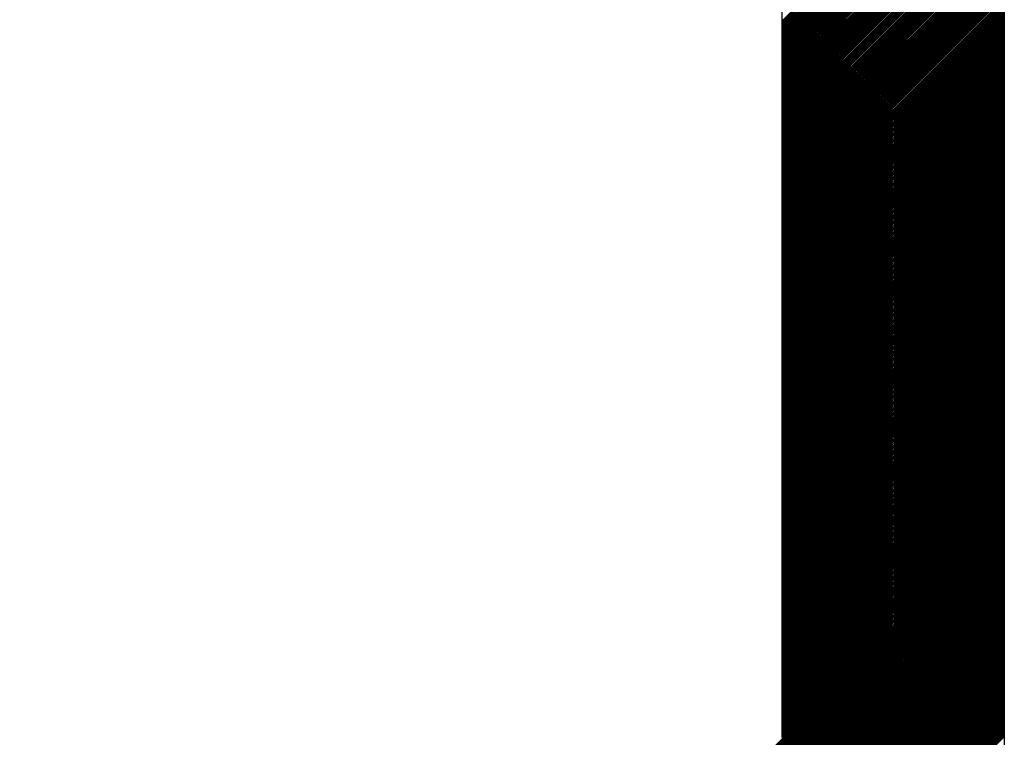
# Model space of a CAD drawing. Extents: x 3940905 to 4145695, y 925352 to 1109797.
# Tile 673 of 1056: x 4034429 to 4034540, y 1098749 to 1098830. Entities that reach past the tile are written whole.
import ezdxf

# ---------------------------------------------------------------- set-up
doc = ezdxf.new("R2010")
doc.units = 0
doc.header["$LTSCALE"] = 750
doc.header["$MEASUREMENT"] = 0
doc.layers.add('CKD Equipments', color=252, linetype='CONTINUOUS', lineweight=0)

msp = doc.modelspace()

# ---------------------------------------------------------------- linework, layer by layer
at = {"layer": 'CKD Equipments', "lineweight": -2, "ltscale": 0.2}
for p, q in [((4034540.24, 1098638.33, -7.61), (4034540.24, 1099123.33, -7.61)), ((4034540.24, 1098638.33, -7.61), (4034540.24, 1099123.33, -7.61)), ((4034515.24, 1098749.46, -7.61), (4034515.24, 1099098.33, -7.61))]:
    msp.add_line(p, q, dxfattribs=at)
at = {"layer": 'CKD Equipments', "color": 43, "linetype": 'Continuous', "lineweight": -2, "ltscale": 0.2}
for p, q in [((4034515.24, 1098830.1, -7.61), (4034540.24, 1098855.1, -7.61)), ((4034515.24, 1098829.93, -7.61), (4034540.24, 1098854.93, -7.61)), ((4034515.24, 1098829.75, -7.61), (4034540.24, 1098854.75, -7.61)), ((4034515.24, 1098829.57, -7.61), (4034540.24, 1098854.57, -7.61)), ((4034515.24, 1098829.4, -7.61), (4034540.24, 1098854.4, -7.61)), ((4034515.24, 1098829.22, -7.61), (4034540.24, 1098854.22, -7.61)), ((4034515.24, 1098829.04, -7.61), (4034540.24, 1098854.04, -7.61)), ((4034515.24, 1098828.87, -7.61), (4034540.24, 1098853.87, -7.61)), ((4034515.24, 1098828.69, -7.61), (4034540.24, 1098853.69, -7.61)), ((4034515.24, 1098828.51, -7.61), (4034540.24, 1098853.51, -7.61)), ((4034515.24, 1098828.34, -7.61), (4034540.24, 1098853.34, -7.61)), ((4034515.24, 1098828.16, -7.61), (4034540.24, 1098853.16, -7.61)), ((4034515.24, 1098827.98, -7.61), (4034540.24, 1098852.98, -7.61)), ((4034515.24, 1098827.81, -7.61), (4034540.24, 1098852.81, -7.61)), ((4034515.24, 1098827.63, -7.61), (4034540.24, 1098852.63, -7.61)), ((4034515.24, 1098827.45, -7.61), (4034540.24, 1098852.45, -7.61)), ((4034515.24, 1098827.27, -7.61), (4034540.24, 1098852.27, -7.61)), ((4034515.24, 1098827.1, -7.61), (4034540.24, 1098852.1, -7.61)), ((4034515.24, 1098826.92, -7.61), (4034540.24, 1098851.92, -7.61)), ((4034515.24, 1098826.74, -7.61), (4034540.24, 1098851.74, -7.61)), ((4034515.24, 1098826.57, -7.61), (4034540.24, 1098851.57, -7.61)), ((4034515.24, 1098826.39, -7.61), (4034540.24, 1098851.39, -7.61)), ((4034515.24, 1098826.21, -7.61), (4034540.24, 1098851.21, -7.61)), ((4034515.24, 1098826.04, -7.61), (4034540.24, 1098851.04, -7.61)), ((4034515.24, 1098825.86, -7.61), (4034540.24, 1098850.86, -7.61)), ((4034515.24, 1098825.68, -7.61), (4034540.24, 1098850.68, -7.61)), ((4034515.24, 1098825.51, -7.61), (4034540.24, 1098850.51, -7.61)), ((4034515.24, 1098825.33, -7.61), (4034540.24, 1098850.33, -7.61)), ((4034515.24, 1098825.15, -7.61), (4034540.24, 1098850.15, -7.61)), ((4034515.24, 1098824.98, -7.61), (4034540.24, 1098849.98, -7.61)), ((4034515.24, 1098824.8, -7.61), (4034540.24, 1098849.8, -7.61)), ((4034515.24, 1098824.62, -7.61), (4034540.24, 1098849.62, -7.61)), ((4034515.24, 1098824.45, -7.61), (4034540.24, 1098849.45, -7.61)), ((4034515.24, 1098824.27, -7.61), (4034540.24, 1098849.27, -7.61)), ((4034515.24, 1098824.09, -7.61), (4034540.24, 1098849.09, -7.61)), ((4034515.24, 1098823.92, -7.61), (4034540.24, 1098848.92, -7.61)), ((4034515.24, 1098823.74, -7.61), (4034540.24, 1098848.74, -7.61)), ((4034515.24, 1098823.56, -7.61), (4034540.24, 1098848.56, -7.61)), ((4034515.24, 1098823.39, -7.61), (4034540.24, 1098848.39, -7.61)), ((4034515.24, 1098823.21, -7.61), (4034540.24, 1098848.21, -7.61)), ((4034515.24, 1098823.03, -7.61), (4034540.24, 1098848.03, -7.61)), ((4034515.24, 1098822.86, -7.61), (4034540.24, 1098847.86, -7.61)), ((4034515.24, 1098822.68, -7.61), (4034540.24, 1098847.68, -7.61)), ((4034515.24, 1098822.5, -7.61), (4034540.24, 1098847.5, -7.61)), ((4034515.24, 1098822.32, -7.61), (4034540.24, 1098847.32, -7.61)), ((4034515.24, 1098822.15, -7.61), (4034540.24, 1098847.15, -7.61)), ((4034515.24, 1098821.97, -7.61), (4034540.24, 1098846.97, -7.61)), ((4034515.24, 1098821.79, -7.61), (4034540.24, 1098846.79, -7.61)), ((4034515.24, 1098821.62, -7.61), (4034540.24, 1098846.62, -7.61)), ((4034515.24, 1098821.44, -7.61), (4034540.24, 1098846.44, -7.61)), ((4034515.24, 1098821.26, -7.61), (4034540.24, 1098846.26, -7.61)), ((4034515.24, 1098821.09, -7.61), (4034540.24, 1098846.09, -7.61)), ((4034515.24, 1098820.91, -7.61), (4034540.24, 1098845.91, -7.61)), ((4034515.24, 1098820.73, -7.61), (4034540.24, 1098845.73, -7.61)), ((4034515.24, 1098820.56, -7.61), (4034540.24, 1098845.56, -7.61)), ((4034515.24, 1098820.38, -7.61), (4034540.24, 1098845.38, -7.61)), ((4034515.24, 1098820.2, -7.61), (4034540.24, 1098845.2, -7.61)), ((4034515.24, 1098820.03, -7.61), (4034540.24, 1098845.03, -7.61)), ((4034515.24, 1098819.85, -7.61), (4034540.24, 1098844.85, -7.61)), ((4034515.24, 1098819.67, -7.61), (4034540.24, 1098844.67, -7.61)), ((4034515.24, 1098819.5, -7.61), (4034540.24, 1098844.5, -7.61)), ((4034515.24, 1098819.32, -7.61), (4034540.24, 1098844.32, -7.61)), ((4034515.24, 1098819.14, -7.61), (4034540.24, 1098844.14, -7.61)), ((4034515.24, 1098818.97, -7.61), (4034540.24, 1098843.97, -7.61)), ((4034515.24, 1098818.79, -7.61), (4034540.24, 1098843.79, -7.61)), ((4034515.24, 1098818.61, -7.61), (4034540.24, 1098843.61, -7.61)), ((4034515.24, 1098818.44, -7.61), (4034540.24, 1098843.44, -7.61)), ((4034515.24, 1098818.26, -7.61), (4034540.24, 1098843.26, -7.61)), ((4034515.24, 1098818.08, -7.61), (4034540.24, 1098843.08, -7.61)), ((4034515.24, 1098817.91, -7.61), (4034540.24, 1098842.91, -7.61)), ((4034515.24, 1098817.73, -7.61), (4034540.24, 1098842.73, -7.61)), ((4034515.24, 1098817.55, -7.61), (4034540.24, 1098842.55, -7.61)), ((4034515.24, 1098817.38, -7.61), (4034540.24, 1098842.38, -7.61)), ((4034515.24, 1098817.2, -7.61), (4034540.24, 1098842.2, -7.61)), ((4034515.24, 1098817.02, -7.61), (4034540.24, 1098842.02, -7.61)), ((4034515.24, 1098816.84, -7.61), (4034540.24, 1098841.84, -7.61)), ((4034515.24, 1098816.67, -7.61), (4034540.24, 1098841.67, -7.61)), ((4034515.24, 1098816.49, -7.61), (4034540.24, 1098841.49, -7.61)), ((4034515.24, 1098816.31, -7.61), (4034540.24, 1098841.31, -7.61)), ((4034515.24, 1098816.14, -7.61), (4034540.24, 1098841.14, -7.61)), ((4034515.24, 1098815.96, -7.61), (4034540.24, 1098840.96, -7.61)), ((4034515.24, 1098815.78, -7.61), (4034540.24, 1098840.78, -7.61)), ((4034515.24, 1098815.61, -7.61), (4034540.24, 1098840.61, -7.61)), ((4034515.24, 1098815.43, -7.61), (4034540.24, 1098840.43, -7.61)), ((4034515.24, 1098815.25, -7.61), (4034540.24, 1098840.25, -7.61)), ((4034515.24, 1098815.08, -7.61), (4034540.24, 1098840.08, -7.61)), ((4034515.24, 1098814.9, -7.61), (4034540.24, 1098839.9, -7.61)), ((4034515.24, 1098814.72, -7.61), (4034540.24, 1098839.72, -7.61)), ((4034515.24, 1098814.55, -7.61), (4034540.24, 1098839.55, -7.61)), ((4034515.24, 1098814.37, -7.61), (4034540.24, 1098839.37, -7.61)), ((4034515.24, 1098814.19, -7.61), (4034540.24, 1098839.19, -7.61)), ((4034515.24, 1098814.02, -7.61), (4034540.24, 1098839.02, -7.61)), ((4034515.24, 1098813.84, -7.61), (4034540.24, 1098838.84, -7.61)), ((4034515.24, 1098813.66, -7.61), (4034540.24, 1098838.66, -7.61)), ((4034515.24, 1098813.49, -7.61), (4034540.24, 1098838.49, -7.61)), ((4034515.24, 1098813.31, -7.61), (4034540.24, 1098838.31, -7.61)), ((4034515.24, 1098813.13, -7.61), (4034540.24, 1098838.13, -7.61)), ((4034515.24, 1098812.96, -7.61), (4034540.24, 1098837.96, -7.61)), ((4034515.24, 1098812.78, -7.61), (4034540.24, 1098837.78, -7.61)), ((4034515.24, 1098812.6, -7.61), (4034540.24, 1098837.6, -7.61)), ((4034515.24, 1098812.43, -7.61), (4034540.24, 1098837.43, -7.61)), ((4034515.24, 1098812.25, -7.61), (4034540.24, 1098837.25, -7.61)), ((4034515.24, 1098812.07, -7.61), (4034540.24, 1098837.07, -7.61)), ((4034515.24, 1098811.9, -7.61), (4034540.24, 1098836.9, -7.61)), ((4034515.24, 1098811.72, -7.61), (4034540.24, 1098836.72, -7.61)), ((4034515.24, 1098811.54, -7.61), (4034540.24, 1098836.54, -7.61)), ((4034515.24, 1098811.36, -7.61), (4034540.24, 1098836.36, -7.61)), ((4034515.24, 1098811.19, -7.61), (4034540.24, 1098836.19, -7.61)), ((4034515.24, 1098811.01, -7.61), (4034540.24, 1098836.01, -7.61)), ((4034515.24, 1098810.83, -7.61), (4034540.24, 1098835.83, -7.61)), ((4034515.24, 1098810.66, -7.61), (4034540.24, 1098835.66, -7.61)), ((4034515.24, 1098810.48, -7.61), (4034540.24, 1098835.48, -7.61)), ((4034515.24, 1098810.3, -7.61), (4034540.24, 1098835.3, -7.61)), ((4034515.24, 1098810.13, -7.61), (4034540.24, 1098835.13, -7.61)), ((4034515.24, 1098809.95, -7.61), (4034540.24, 1098834.95, -7.61)), ((4034515.24, 1098809.77, -7.61), (4034540.24, 1098834.77, -7.61)), ((4034515.24, 1098809.6, -7.61), (4034540.24, 1098834.6, -7.61)), ((4034515.24, 1098809.42, -7.61), (4034540.24, 1098834.42, -7.61)), ((4034515.24, 1098809.24, -7.61), (4034540.24, 1098834.24, -7.61)), ((4034515.24, 1098809.07, -7.61), (4034540.24, 1098834.07, -7.61)), ((4034515.24, 1098808.89, -7.61), (4034540.24, 1098833.89, -7.61)), ((4034515.24, 1098808.71, -7.61), (4034540.24, 1098833.71, -7.61)), ((4034515.24, 1098808.54, -7.61), (4034540.24, 1098833.54, -7.61)), ((4034515.24, 1098808.36, -7.61), (4034540.24, 1098833.36, -7.61)), ((4034515.24, 1098808.18, -7.61), (4034540.24, 1098833.18, -7.61)), ((4034515.24, 1098808.01, -7.61), (4034540.24, 1098833.01, -7.61)), ((4034515.24, 1098807.83, -7.61), (4034540.24, 1098832.83, -7.61)), ((4034515.24, 1098807.65, -7.61), (4034540.24, 1098832.65, -7.61)), ((4034515.24, 1098807.48, -7.61), (4034540.24, 1098832.48, -7.61)), ((4034515.24, 1098807.3, -7.61), (4034540.24, 1098832.3, -7.61)), ((4034515.24, 1098807.12, -7.61), (4034540.24, 1098832.12, -7.61)), ((4034515.24, 1098806.95, -7.61), (4034540.24, 1098831.95, -7.61)), ((4034515.24, 1098806.77, -7.61), (4034540.24, 1098831.77, -7.61)), ((4034515.24, 1098806.59, -7.61), (4034540.24, 1098831.59, -7.61)), ((4034515.24, 1098806.42, -7.61), (4034540.24, 1098831.42, -7.61)), ((4034515.24, 1098806.24, -7.61), (4034540.24, 1098831.24, -7.61)), ((4034515.24, 1098806.06, -7.61), (4034540.24, 1098831.06, -7.61)), ((4034515.24, 1098805.88, -7.61), (4034540.24, 1098830.88, -7.61)), ((4034515.24, 1098805.71, -7.61), (4034540.24, 1098830.71, -7.61)), ((4034515.24, 1098805.53, -7.61), (4034540.24, 1098830.53, -7.61)), ((4034515.24, 1098805.35, -7.61), (4034540.24, 1098830.35, -7.61)), ((4034515.24, 1098805.18, -7.61), (4034540.24, 1098830.18, -7.61)), ((4034515.24, 1098805, -7.61), (4034540.24, 1098830, -7.61)), ((4034515.24, 1098804.82, -7.61), (4034540.24, 1098829.82, -7.61)), ((4034515.24, 1098804.65, -7.61), (4034540.24, 1098829.65, -7.61)), ((4034515.24, 1098804.47, -7.61), (4034540.24, 1098829.47, -7.61)), ((4034515.24, 1098804.29, -7.61), (4034540.24, 1098829.29, -7.61)), ((4034515.24, 1098804.12, -7.61), (4034540.24, 1098829.12, -7.61)), ((4034515.24, 1098803.94, -7.61), (4034540.24, 1098828.94, -7.61)), ((4034515.24, 1098803.76, -7.61), (4034540.24, 1098828.76, -7.61)), ((4034515.24, 1098803.59, -7.61), (4034540.24, 1098828.59, -7.61)), ((4034515.24, 1098803.41, -7.61), (4034540.24, 1098828.41, -7.61)), ((4034515.24, 1098803.23, -7.61), (4034540.24, 1098828.23, -7.61)), ((4034515.24, 1098803.06, -7.61), (4034540.24, 1098828.06, -7.61)), ((4034515.24, 1098802.88, -7.61), (4034540.24, 1098827.88, -7.61)), ((4034515.24, 1098802.7, -7.61), (4034540.24, 1098827.7, -7.61)), ((4034515.24, 1098802.53, -7.61), (4034540.24, 1098827.53, -7.61)), ((4034515.24, 1098802.35, -7.61), (4034540.24, 1098827.35, -7.61)), ((4034515.24, 1098802.17, -7.61), (4034540.24, 1098827.17, -7.61)), ((4034515.24, 1098802, -7.61), (4034540.24, 1098827, -7.61)), ((4034515.24, 1098801.82, -7.61), (4034540.24, 1098826.82, -7.61)), ((4034515.24, 1098801.64, -7.61), (4034540.24, 1098826.64, -7.61)), ((4034515.24, 1098801.47, -7.61), (4034540.24, 1098826.47, -7.61)), ((4034515.24, 1098801.29, -7.61), (4034540.24, 1098826.29, -7.61)), ((4034515.24, 1098801.11, -7.61), (4034540.24, 1098826.11, -7.61)), ((4034515.24, 1098800.94, -7.61), (4034540.24, 1098825.94, -7.61)), ((4034515.24, 1098800.76, -7.61), (4034540.24, 1098825.76, -7.61)), ((4034515.24, 1098800.58, -7.61), (4034540.24, 1098825.58, -7.61)), ((4034515.24, 1098800.4, -7.61), (4034540.24, 1098825.4, -7.61)), ((4034515.24, 1098800.23, -7.61), (4034540.24, 1098825.23, -7.61)), ((4034515.24, 1098800.05, -7.61), (4034540.24, 1098825.05, -7.61)), ((4034515.24, 1098799.87, -7.61), (4034540.24, 1098824.87, -7.61)), ((4034515.24, 1098799.7, -7.61), (4034540.24, 1098824.7, -7.61)), ((4034515.24, 1098799.52, -7.61), (4034540.24, 1098824.52, -7.61)), ((4034515.24, 1098799.34, -7.61), (4034540.24, 1098824.34, -7.61)), ((4034515.24, 1098799.17, -7.61), (4034540.24, 1098824.17, -7.61)), ((4034515.24, 1098798.99, -7.61), (4034540.24, 1098823.99, -7.61)), ((4034515.24, 1098798.81, -7.61), (4034540.24, 1098823.81, -7.61)), ((4034515.24, 1098798.64, -7.61), (4034540.24, 1098823.64, -7.61)), ((4034515.24, 1098798.46, -7.61), (4034540.24, 1098823.46, -7.61)), ((4034515.24, 1098798.28, -7.61), (4034540.24, 1098823.28, -7.61)), ((4034515.24, 1098798.11, -7.61), (4034540.24, 1098823.11, -7.61)), ((4034515.24, 1098797.93, -7.61), (4034540.24, 1098822.93, -7.61)), ((4034515.24, 1098797.75, -7.61), (4034540.24, 1098822.75, -7.61)), ((4034515.24, 1098797.58, -7.61), (4034540.24, 1098822.58, -7.61)), ((4034515.24, 1098797.4, -7.61), (4034540.24, 1098822.4, -7.61)), ((4034515.24, 1098797.22, -7.61), (4034540.24, 1098822.22, -7.61)), ((4034515.24, 1098797.05, -7.61), (4034540.24, 1098822.05, -7.61)), ((4034515.24, 1098796.87, -7.61), (4034540.24, 1098821.87, -7.61)), ((4034515.24, 1098796.69, -7.61), (4034540.24, 1098821.69, -7.61)), ((4034515.24, 1098796.52, -7.61), (4034540.24, 1098821.52, -7.61)), ((4034515.24, 1098796.34, -7.61), (4034540.24, 1098821.34, -7.61)), ((4034515.24, 1098796.16, -7.61), (4034540.24, 1098821.16, -7.61)), ((4034515.24, 1098795.99, -7.61), (4034540.24, 1098820.99, -7.61)), ((4034515.24, 1098795.81, -7.61), (4034540.24, 1098820.81, -7.61)), ((4034515.24, 1098795.63, -7.61), (4034540.24, 1098820.63, -7.61)), ((4034515.24, 1098795.45, -7.61), (4034540.24, 1098820.45, -7.61)), ((4034515.24, 1098795.28, -7.61), (4034540.24, 1098820.28, -7.61)), ((4034515.24, 1098795.1, -7.61), (4034540.24, 1098820.1, -7.61)), ((4034515.24, 1098794.92, -7.61), (4034540.24, 1098819.92, -7.61)), ((4034515.24, 1098794.75, -7.61), (4034540.24, 1098819.75, -7.61)), ((4034515.24, 1098794.57, -7.61), (4034540.24, 1098819.57, -7.61)), ((4034515.24, 1098794.39, -7.61), (4034540.24, 1098819.39, -7.61)), ((4034515.24, 1098794.22, -7.61), (4034540.24, 1098819.22, -7.61)), ((4034515.24, 1098794.04, -7.61), (4034540.24, 1098819.04, -7.61)), ((4034515.24, 1098793.86, -7.61), (4034540.24, 1098818.86, -7.61)), ((4034515.24, 1098793.69, -7.61), (4034540.24, 1098818.69, -7.61)), ((4034515.24, 1098793.51, -7.61), (4034540.24, 1098818.51, -7.61)), ((4034515.24, 1098793.33, -7.61), (4034540.24, 1098818.33, -7.61)), ((4034515.24, 1098793.16, -7.61), (4034540.24, 1098818.16, -7.61)), ((4034515.24, 1098792.98, -7.61), (4034540.24, 1098817.98, -7.61)), ((4034515.24, 1098792.8, -7.61), (4034540.24, 1098817.8, -7.61)), ((4034515.24, 1098792.63, -7.61), (4034540.24, 1098817.63, -7.61)), ((4034515.24, 1098792.45, -7.61), (4034540.24, 1098817.45, -7.61)), ((4034515.24, 1098792.27, -7.61), (4034540.24, 1098817.27, -7.61)), ((4034515.24, 1098792.1, -7.61), (4034540.24, 1098817.1, -7.61)), ((4034515.24, 1098791.92, -7.61), (4034540.24, 1098816.92, -7.61)), ((4034515.24, 1098791.74, -7.61), (4034540.24, 1098816.74, -7.61)), ((4034515.24, 1098791.57, -7.61), (4034540.24, 1098816.57, -7.61)), ((4034515.24, 1098791.39, -7.61), (4034540.24, 1098816.39, -7.61)), ((4034515.24, 1098791.21, -7.61), (4034540.24, 1098816.21, -7.61)), ((4034515.24, 1098791.04, -7.61), (4034540.24, 1098816.04, -7.61)), ((4034515.24, 1098790.86, -7.61), (4034540.24, 1098815.86, -7.61)), ((4034515.24, 1098790.68, -7.61), (4034540.24, 1098815.68, -7.61)), ((4034515.24, 1098790.51, -7.61), (4034540.24, 1098815.51, -7.61)), ((4034515.24, 1098790.33, -7.61), (4034540.24, 1098815.33, -7.61)), ((4034515.24, 1098790.15, -7.61), (4034540.24, 1098815.15, -7.61)), ((4034515.24, 1098789.97, -7.61), (4034540.24, 1098814.97, -7.61)), ((4034515.24, 1098789.8, -7.61), (4034540.24, 1098814.8, -7.61)), ((4034515.24, 1098789.62, -7.61), (4034540.24, 1098814.62, -7.61)), ((4034515.24, 1098789.44, -7.61), (4034540.24, 1098814.44, -7.61)), ((4034515.24, 1098789.27, -7.61), (4034540.24, 1098814.27, -7.61)), ((4034515.24, 1098789.09, -7.61), (4034540.24, 1098814.09, -7.61)), ((4034515.24, 1098788.91, -7.61), (4034540.24, 1098813.91, -7.61)), ((4034515.24, 1098788.74, -7.61), (4034540.24, 1098813.74, -7.61)), ((4034515.24, 1098788.56, -7.61), (4034540.24, 1098813.56, -7.61)), ((4034515.24, 1098788.38, -7.61), (4034540.24, 1098813.38, -7.61)), ((4034515.24, 1098788.21, -7.61), (4034540.24, 1098813.21, -7.61)), ((4034515.24, 1098788.03, -7.61), (4034540.24, 1098813.03, -7.61)), ((4034515.24, 1098787.85, -7.61), (4034540.24, 1098812.85, -7.61)), ((4034515.24, 1098787.68, -7.61), (4034540.24, 1098812.68, -7.61)), ((4034515.24, 1098787.5, -7.61), (4034540.24, 1098812.5, -7.61)), ((4034515.24, 1098787.32, -7.61), (4034540.24, 1098812.32, -7.61)), ((4034515.24, 1098787.15, -7.61), (4034540.24, 1098812.15, -7.61)), ((4034515.24, 1098786.97, -7.61), (4034540.24, 1098811.97, -7.61)), ((4034515.24, 1098786.79, -7.61), (4034540.24, 1098811.79, -7.61)), ((4034515.24, 1098786.62, -7.61), (4034540.24, 1098811.62, -7.61)), ((4034515.24, 1098786.44, -7.61), (4034540.24, 1098811.44, -7.61)), ((4034515.24, 1098786.26, -7.61), (4034540.24, 1098811.26, -7.61)), ((4034515.24, 1098786.09, -7.61), (4034540.24, 1098811.09, -7.61)), ((4034515.24, 1098785.91, -7.61), (4034540.24, 1098810.91, -7.61)), ((4034515.24, 1098785.73, -7.61), (4034540.24, 1098810.73, -7.61)), ((4034515.24, 1098785.56, -7.61), (4034540.24, 1098810.56, -7.61)), ((4034515.24, 1098785.38, -7.61), (4034540.24, 1098810.38, -7.61)), ((4034515.24, 1098785.2, -7.61), (4034540.24, 1098810.2, -7.61)), ((4034515.24, 1098785.03, -7.61), (4034540.24, 1098810.03, -7.61)), ((4034515.24, 1098784.85, -7.61), (4034540.24, 1098809.85, -7.61)), ((4034515.24, 1098784.67, -7.61), (4034540.24, 1098809.67, -7.61)), ((4034515.24, 1098784.49, -7.61), (4034540.24, 1098809.49, -7.61)), ((4034515.24, 1098784.32, -7.61), (4034540.24, 1098809.32, -7.61)), ((4034515.24, 1098784.14, -7.61), (4034540.24, 1098809.14, -7.61)), ((4034515.24, 1098783.96, -7.61), (4034540.24, 1098808.96, -7.61)), ((4034515.24, 1098783.79, -7.61), (4034540.24, 1098808.79, -7.61)), ((4034515.24, 1098783.61, -7.61), (4034540.24, 1098808.61, -7.61)), ((4034515.24, 1098783.43, -7.61), (4034540.24, 1098808.43, -7.61)), ((4034515.24, 1098783.26, -7.61), (4034540.24, 1098808.26, -7.61)), ((4034515.24, 1098783.08, -7.61), (4034540.24, 1098808.08, -7.61)), ((4034515.24, 1098782.9, -7.61), (4034540.24, 1098807.9, -7.61)), ((4034515.24, 1098782.73, -7.61), (4034540.24, 1098807.73, -7.61)), ((4034515.24, 1098782.55, -7.61), (4034540.24, 1098807.55, -7.61)), ((4034515.24, 1098782.37, -7.61), (4034540.24, 1098807.37, -7.61)), ((4034515.24, 1098782.2, -7.61), (4034540.24, 1098807.2, -7.61)), ((4034515.24, 1098782.02, -7.61), (4034540.24, 1098807.02, -7.61)), ((4034515.24, 1098781.84, -7.61), (4034540.24, 1098806.84, -7.61)), ((4034515.24, 1098781.67, -7.61), (4034540.24, 1098806.67, -7.61)), ((4034515.24, 1098781.49, -7.61), (4034540.24, 1098806.49, -7.61)), ((4034515.24, 1098781.31, -7.61), (4034540.24, 1098806.31, -7.61)), ((4034515.24, 1098781.14, -7.61), (4034540.24, 1098806.14, -7.61)), ((4034515.24, 1098780.96, -7.61), (4034540.24, 1098805.96, -7.61)), ((4034515.24, 1098780.78, -7.61), (4034540.24, 1098805.78, -7.61)), ((4034515.24, 1098780.61, -7.61), (4034540.24, 1098805.61, -7.61)), ((4034515.24, 1098780.43, -7.61), (4034540.24, 1098805.43, -7.61)), ((4034515.24, 1098780.25, -7.61), (4034540.24, 1098805.25, -7.61)), ((4034515.24, 1098780.08, -7.61), (4034540.24, 1098805.08, -7.61)), ((4034515.24, 1098779.9, -7.61), (4034540.24, 1098804.9, -7.61)), ((4034515.24, 1098779.72, -7.61), (4034540.24, 1098804.72, -7.61)), ((4034515.24, 1098779.55, -7.61), (4034540.24, 1098804.55, -7.61)), ((4034515.24, 1098779.37, -7.61), (4034540.24, 1098804.37, -7.61)), ((4034515.24, 1098779.19, -7.61), (4034540.24, 1098804.19, -7.61)), ((4034515.24, 1098779.01, -7.61), (4034540.24, 1098804.01, -7.61)), ((4034515.24, 1098778.84, -7.61), (4034540.24, 1098803.84, -7.61)), ((4034515.24, 1098778.66, -7.61), (4034540.24, 1098803.66, -7.61)), ((4034515.24, 1098778.48, -7.61), (4034540.24, 1098803.48, -7.61)), ((4034515.24, 1098778.31, -7.61), (4034540.24, 1098803.31, -7.61)), ((4034515.24, 1098778.13, -7.61), (4034540.24, 1098803.13, -7.61)), ((4034515.24, 1098777.95, -7.61), (4034540.24, 1098802.95, -7.61)), ((4034515.24, 1098777.78, -7.61), (4034540.24, 1098802.78, -7.61)), ((4034515.24, 1098777.6, -7.61), (4034540.24, 1098802.6, -7.61)), ((4034515.24, 1098777.42, -7.61), (4034540.24, 1098802.42, -7.61)), ((4034515.24, 1098777.25, -7.61), (4034540.24, 1098802.25, -7.61)), ((4034515.24, 1098777.07, -7.61), (4034540.24, 1098802.07, -7.61)), ((4034515.24, 1098776.89, -7.61), (4034540.24, 1098801.89, -7.61)), ((4034515.24, 1098776.72, -7.61), (4034540.24, 1098801.72, -7.61)), ((4034515.24, 1098776.54, -7.61), (4034540.24, 1098801.54, -7.61)), ((4034515.24, 1098776.36, -7.61), (4034540.24, 1098801.36, -7.61)), ((4034515.24, 1098776.19, -7.61), (4034540.24, 1098801.19, -7.61)), ((4034515.24, 1098776.01, -7.61), (4034540.24, 1098801.01, -7.61)), ((4034515.24, 1098775.83, -7.61), (4034540.24, 1098800.83, -7.61)), ((4034515.24, 1098775.66, -7.61), (4034540.24, 1098800.66, -7.61)), ((4034515.24, 1098775.48, -7.61), (4034540.24, 1098800.48, -7.61)), ((4034515.24, 1098775.3, -7.61), (4034540.24, 1098800.3, -7.61)), ((4034515.24, 1098775.13, -7.61), (4034540.24, 1098800.13, -7.61)), ((4034515.24, 1098774.95, -7.61), (4034540.24, 1098799.95, -7.61)), ((4034515.24, 1098774.77, -7.61), (4034540.24, 1098799.77, -7.61)), ((4034515.24, 1098774.6, -7.61), (4034540.24, 1098799.6, -7.61)), ((4034515.24, 1098774.42, -7.61), (4034540.24, 1098799.42, -7.61)), ((4034515.24, 1098774.24, -7.61), (4034540.24, 1098799.24, -7.61)), ((4034515.24, 1098774.06, -7.61), (4034540.24, 1098799.06, -7.61)), ((4034515.24, 1098773.89, -7.61), (4034540.24, 1098798.89, -7.61)), ((4034515.24, 1098773.71, -7.61), (4034540.24, 1098798.71, -7.61)), ((4034515.24, 1098773.53, -7.61), (4034540.24, 1098798.53, -7.61)), ((4034515.24, 1098773.36, -7.61), (4034540.24, 1098798.36, -7.61)), ((4034515.24, 1098773.18, -7.61), (4034540.24, 1098798.18, -7.61)), ((4034515.24, 1098773, -7.61), (4034540.24, 1098798, -7.61)), ((4034515.24, 1098772.83, -7.61), (4034540.24, 1098797.83, -7.61)), ((4034515.24, 1098772.65, -7.61), (4034540.24, 1098797.65, -7.61)), ((4034515.24, 1098772.47, -7.61), (4034540.24, 1098797.47, -7.61)), ((4034515.24, 1098772.3, -7.61), (4034540.24, 1098797.3, -7.61)), ((4034515.24, 1098772.12, -7.61), (4034540.24, 1098797.12, -7.61)), ((4034515.24, 1098771.94, -7.61), (4034540.24, 1098796.94, -7.61)), ((4034515.24, 1098771.77, -7.61), (4034540.24, 1098796.77, -7.61)), ((4034515.24, 1098771.59, -7.61), (4034540.24, 1098796.59, -7.61)), ((4034515.24, 1098771.41, -7.61), (4034540.24, 1098796.41, -7.61)), ((4034515.24, 1098771.24, -7.61), (4034540.24, 1098796.24, -7.61)), ((4034515.24, 1098771.06, -7.61), (4034540.24, 1098796.06, -7.61)), ((4034515.24, 1098770.88, -7.61), (4034540.24, 1098795.88, -7.61)), ((4034515.24, 1098770.71, -7.61), (4034540.24, 1098795.71, -7.61)), ((4034515.24, 1098770.53, -7.61), (4034540.24, 1098795.53, -7.61)), ((4034515.24, 1098770.35, -7.61), (4034540.24, 1098795.35, -7.61)), ((4034515.24, 1098770.18, -7.61), (4034540.24, 1098795.18, -7.61)), ((4034515.24, 1098770, -7.61), (4034540.24, 1098795, -7.61)), ((4034515.24, 1098769.82, -7.61), (4034540.24, 1098794.82, -7.61)), ((4034515.24, 1098769.65, -7.61), (4034540.24, 1098794.65, -7.61)), ((4034515.24, 1098769.47, -7.61), (4034540.24, 1098794.47, -7.61)), ((4034515.24, 1098769.29, -7.61), (4034540.24, 1098794.29, -7.61)), ((4034515.24, 1098769.12, -7.61), (4034540.24, 1098794.12, -7.61)), ((4034515.24, 1098768.94, -7.61), (4034540.24, 1098793.94, -7.61)), ((4034515.24, 1098768.76, -7.61), (4034540.24, 1098793.76, -7.61)), ((4034515.24, 1098768.58, -7.61), (4034540.24, 1098793.58, -7.61)), ((4034515.24, 1098768.41, -7.61), (4034540.24, 1098793.41, -7.61)), ((4034515.24, 1098768.23, -7.61), (4034540.24, 1098793.23, -7.61)), ((4034515.24, 1098768.05, -7.61), (4034540.24, 1098793.05, -7.61)), ((4034515.24, 1098767.88, -7.61), (4034540.24, 1098792.88, -7.61)), ((4034515.24, 1098767.7, -7.61), (4034540.24, 1098792.7, -7.61)), ((4034515.24, 1098767.52, -7.61), (4034540.24, 1098792.52, -7.61)), ((4034515.24, 1098767.35, -7.61), (4034540.24, 1098792.35, -7.61)), ((4034515.24, 1098767.17, -7.61), (4034540.24, 1098792.17, -7.61)), ((4034515.24, 1098766.99, -7.61), (4034540.24, 1098791.99, -7.61)), ((4034515.24, 1098766.82, -7.61), (4034540.24, 1098791.82, -7.61)), ((4034515.24, 1098766.64, -7.61), (4034540.24, 1098791.64, -7.61)), ((4034515.24, 1098766.46, -7.61), (4034540.24, 1098791.46, -7.61)), ((4034515.24, 1098766.29, -7.61), (4034540.24, 1098791.29, -7.61)), ((4034515.24, 1098766.11, -7.61), (4034540.24, 1098791.11, -7.61)), ((4034515.24, 1098765.93, -7.61), (4034540.24, 1098790.93, -7.61)), ((4034515.24, 1098765.76, -7.61), (4034540.24, 1098790.76, -7.61)), ((4034515.24, 1098765.58, -7.61), (4034540.24, 1098790.58, -7.61)), ((4034515.24, 1098765.4, -7.61), (4034540.24, 1098790.4, -7.61)), ((4034515.24, 1098765.23, -7.61), (4034540.24, 1098790.23, -7.61)), ((4034515.24, 1098765.05, -7.61), (4034540.24, 1098790.05, -7.61)), ((4034515.24, 1098764.87, -7.61), (4034540.24, 1098789.87, -7.61)), ((4034515.24, 1098764.7, -7.61), (4034540.24, 1098789.7, -7.61)), ((4034515.24, 1098764.52, -7.61), (4034540.24, 1098789.52, -7.61)), ((4034515.24, 1098764.34, -7.61), (4034540.24, 1098789.34, -7.61)), ((4034515.24, 1098764.17, -7.61), (4034540.24, 1098789.17, -7.61)), ((4034515.24, 1098763.99, -7.61), (4034540.24, 1098788.99, -7.61)), ((4034515.24, 1098763.81, -7.61), (4034540.24, 1098788.81, -7.61)), ((4034515.24, 1098763.64, -7.61), (4034540.24, 1098788.64, -7.61)), ((4034515.24, 1098763.46, -7.61), (4034540.24, 1098788.46, -7.61)), ((4034515.24, 1098763.28, -7.61), (4034540.24, 1098788.28, -7.61)), ((4034515.24, 1098763.1, -7.61), (4034540.24, 1098788.1, -7.61)), ((4034515.24, 1098762.93, -7.61), (4034540.24, 1098787.93, -7.61)), ((4034515.24, 1098762.75, -7.61), (4034540.24, 1098787.75, -7.61)), ((4034515.24, 1098762.57, -7.61), (4034540.24, 1098787.57, -7.61)), ((4034515.24, 1098762.4, -7.61), (4034540.24, 1098787.4, -7.61)), ((4034515.24, 1098762.22, -7.61), (4034540.24, 1098787.22, -7.61)), ((4034515.24, 1098762.04, -7.61), (4034540.24, 1098787.04, -7.61)), ((4034515.24, 1098761.87, -7.61), (4034540.24, 1098786.87, -7.61)), ((4034515.24, 1098761.69, -7.61), (4034540.24, 1098786.69, -7.61)), ((4034515.24, 1098761.51, -7.61), (4034540.24, 1098786.51, -7.61)), ((4034515.24, 1098761.34, -7.61), (4034540.24, 1098786.34, -7.61)), ((4034515.24, 1098761.16, -7.61), (4034540.24, 1098786.16, -7.61)), ((4034515.24, 1098760.98, -7.61), (4034540.24, 1098785.98, -7.61)), ((4034515.24, 1098760.81, -7.61), (4034540.24, 1098785.81, -7.61)), ((4034515.24, 1098760.63, -7.61), (4034540.24, 1098785.63, -7.61)), ((4034515.24, 1098760.45, -7.61), (4034540.24, 1098785.45, -7.61)), ((4034515.24, 1098760.28, -7.61), (4034540.24, 1098785.28, -7.61)), ((4034515.24, 1098760.1, -7.61), (4034540.24, 1098785.1, -7.61)), ((4034515.24, 1098759.92, -7.61), (4034540.24, 1098784.92, -7.61)), ((4034515.24, 1098759.75, -7.61), (4034540.24, 1098784.75, -7.61)), ((4034515.24, 1098759.57, -7.61), (4034540.24, 1098784.57, -7.61)), ((4034515.24, 1098759.39, -7.61), (4034540.24, 1098784.39, -7.61)), ((4034515.24, 1098759.22, -7.61), (4034540.24, 1098784.22, -7.61)), ((4034515.24, 1098759.04, -7.61), (4034540.24, 1098784.04, -7.61)), ((4034515.24, 1098758.86, -7.61), (4034540.24, 1098783.86, -7.61)), ((4034515.24, 1098758.69, -7.61), (4034540.24, 1098783.69, -7.61)), ((4034515.24, 1098758.51, -7.61), (4034540.24, 1098783.51, -7.61)), ((4034515.24, 1098758.33, -7.61), (4034540.24, 1098783.33, -7.61)), ((4034515.24, 1098758.16, -7.61), (4034540.24, 1098783.16, -7.61)), ((4034515.24, 1098757.98, -7.61), (4034540.24, 1098782.98, -7.61)), ((4034515.24, 1098757.8, -7.61), (4034540.24, 1098782.8, -7.61)), ((4034515.24, 1098757.62, -7.61), (4034540.24, 1098782.62, -7.61)), ((4034515.24, 1098757.45, -7.61), (4034540.24, 1098782.45, -7.61)), ((4034515.24, 1098757.27, -7.61), (4034540.24, 1098782.27, -7.61)), ((4034515.24, 1098757.09, -7.61), (4034540.24, 1098782.09, -7.61)), ((4034515.24, 1098756.92, -7.61), (4034540.24, 1098781.92, -7.61)), ((4034515.24, 1098756.74, -7.61), (4034540.24, 1098781.74, -7.61)), ((4034515.24, 1098756.56, -7.61), (4034540.24, 1098781.56, -7.61)), ((4034515.24, 1098756.39, -7.61), (4034540.24, 1098781.39, -7.61)), ((4034515.24, 1098756.21, -7.61), (4034540.24, 1098781.21, -7.61)), ((4034515.24, 1098756.03, -7.61), (4034540.24, 1098781.03, -7.61)), ((4034515.24, 1098755.86, -7.61), (4034540.24, 1098780.86, -7.61)), ((4034515.24, 1098755.68, -7.61), (4034540.24, 1098780.68, -7.61)), ((4034515.24, 1098755.5, -7.61), (4034540.24, 1098780.5, -7.61)), ((4034515.24, 1098755.33, -7.61), (4034540.24, 1098780.33, -7.61)), ((4034515.24, 1098755.15, -7.61), (4034540.24, 1098780.15, -7.61)), ((4034515.24, 1098754.97, -7.61), (4034540.24, 1098779.97, -7.61)), ((4034515.24, 1098754.8, -7.61), (4034540.24, 1098779.8, -7.61)), ((4034515.24, 1098754.62, -7.61), (4034540.24, 1098779.62, -7.61)), ((4034515.24, 1098754.44, -7.61), (4034540.24, 1098779.44, -7.61)), ((4034515.24, 1098754.27, -7.61), (4034540.24, 1098779.27, -7.61)), ((4034515.24, 1098754.09, -7.61), (4034540.24, 1098779.09, -7.61)), ((4034515.24, 1098753.91, -7.61), (4034540.24, 1098778.91, -7.61)), ((4034515.24, 1098753.74, -7.61), (4034540.24, 1098778.74, -7.61)), ((4034515.24, 1098753.56, -7.61), (4034540.24, 1098778.56, -7.61)), ((4034515.24, 1098753.38, -7.61), (4034540.24, 1098778.38, -7.61)), ((4034515.24, 1098753.21, -7.61), (4034540.24, 1098778.21, -7.61)), ((4034515.24, 1098753.03, -7.61), (4034540.24, 1098778.03, -7.61)), ((4034515.24, 1098752.85, -7.61), (4034540.24, 1098777.85, -7.61)), ((4034515.24, 1098752.67, -7.61), (4034540.24, 1098777.67, -7.61)), ((4034515.24, 1098752.5, -7.61), (4034540.24, 1098777.5, -7.61)), ((4034515.24, 1098752.32, -7.61), (4034540.24, 1098777.32, -7.61)), ((4034515.24, 1098752.14, -7.61), (4034540.24, 1098777.14, -7.61)), ((4034515.24, 1098751.97, -7.61), (4034540.24, 1098776.97, -7.61)), ((4034515.24, 1098751.79, -7.61), (4034540.24, 1098776.79, -7.61)), ((4034515.24, 1098751.61, -7.61), (4034540.24, 1098776.61, -7.61)), ((4034515.24, 1098751.44, -7.61), (4034540.24, 1098776.44, -7.61)), ((4034515.24, 1098751.26, -7.61), (4034540.24, 1098776.26, -7.61)), ((4034515.24, 1098751.08, -7.61), (4034540.24, 1098776.08, -7.61)), ((4034515.24, 1098750.91, -7.61), (4034540.24, 1098775.91, -7.61)), ((4034515.24, 1098750.73, -7.61), (4034540.24, 1098775.73, -7.61)), ((4034515.24, 1098750.55, -7.61), (4034540.24, 1098775.55, -7.61)), ((4034515.24, 1098750.38, -7.61), (4034540.24, 1098775.38, -7.61)), ((4034515.24, 1098750.2, -7.61), (4034540.24, 1098775.2, -7.61)), ((4034515.24, 1098750.02, -7.61), (4034540.24, 1098775.02, -7.61)), ((4034515.24, 1098749.85, -7.61), (4034540.24, 1098774.85, -7.61)), ((4034515.24, 1098749.67, -7.61), (4034540.24, 1098774.67, -7.61)), ((4034404.25, 1098638.33, -7.61), (4034540.24, 1098774.32, -7.61)), ((4034404.43, 1098638.33, -7.61), (4034540.24, 1098774.14, -7.61)), ((4034404.6, 1098638.33, -7.61), (4034540.24, 1098773.96, -7.61)), ((4034404.78, 1098638.33, -7.61), (4034540.24, 1098773.79, -7.61)), ((4034404.96, 1098638.33, -7.61), (4034540.24, 1098773.61, -7.61)), ((4034515.24, 1098749.49, -7.61), (4034540.24, 1098774.49, -7.61)), ((4034405.13, 1098638.33, -7.61), (4034540.24, 1098773.43, -7.61)), ((4034405.31, 1098638.33, -7.61), (4034540.24, 1098773.26, -7.61)), ((4034405.49, 1098638.33, -7.61), (4034540.24, 1098773.08, -7.61)), ((4034405.66, 1098638.33, -7.61), (4034540.24, 1098772.9, -7.61)), ((4034405.84, 1098638.33, -7.61), (4034540.24, 1098772.73, -7.61)), ((4034406.02, 1098638.33, -7.61), (4034540.24, 1098772.55, -7.61)), ((4034406.19, 1098638.33, -7.61), (4034540.24, 1098772.37, -7.61)), ((4034406.37, 1098638.33, -7.61), (4034540.24, 1098772.19, -7.61)), ((4034406.55, 1098638.33, -7.61), (4034540.24, 1098772.02, -7.61)), ((4034406.72, 1098638.33, -7.61), (4034540.24, 1098771.84, -7.61)), ((4034406.9, 1098638.33, -7.61), (4034540.24, 1098771.66, -7.61)), ((4034407.08, 1098638.33, -7.61), (4034540.24, 1098771.49, -7.61)), ((4034407.25, 1098638.33, -7.61), (4034540.24, 1098771.31, -7.61)), ((4034407.43, 1098638.33, -7.61), (4034540.24, 1098771.13, -7.61)), ((4034407.61, 1098638.33, -7.61), (4034540.24, 1098770.96, -7.61)), ((4034407.78, 1098638.33, -7.61), (4034540.24, 1098770.78, -7.61)), ((4034407.96, 1098638.33, -7.61), (4034540.24, 1098770.6, -7.61)), ((4034408.14, 1098638.33, -7.61), (4034540.24, 1098770.43, -7.61)), ((4034408.31, 1098638.33, -7.61), (4034540.24, 1098770.25, -7.61)), ((4034408.49, 1098638.33, -7.61), (4034540.24, 1098770.07, -7.61)), ((4034408.67, 1098638.33, -7.61), (4034540.24, 1098769.9, -7.61)), ((4034408.85, 1098638.33, -7.61), (4034540.24, 1098769.72, -7.61)), ((4034409.02, 1098638.33, -7.61), (4034540.24, 1098769.54, -7.61)), ((4034409.2, 1098638.33, -7.61), (4034540.24, 1098769.37, -7.61)), ((4034409.38, 1098638.33, -7.61), (4034540.24, 1098769.19, -7.61)), ((4034409.55, 1098638.33, -7.61), (4034540.24, 1098769.01, -7.61)), ((4034409.73, 1098638.33, -7.61), (4034540.24, 1098768.84, -7.61)), ((4034409.91, 1098638.33, -7.61), (4034540.24, 1098768.66, -7.61)), ((4034410.08, 1098638.33, -7.61), (4034540.24, 1098768.48, -7.61)), ((4034410.26, 1098638.33, -7.61), (4034540.24, 1098768.31, -7.61)), ((4034410.44, 1098638.33, -7.61), (4034540.24, 1098768.13, -7.61)), ((4034410.61, 1098638.33, -7.61), (4034540.24, 1098767.95, -7.61)), ((4034410.79, 1098638.33, -7.61), (4034540.24, 1098767.78, -7.61)), ((4034410.97, 1098638.33, -7.61), (4034540.24, 1098767.6, -7.61)), ((4034411.14, 1098638.33, -7.61), (4034540.24, 1098767.42, -7.61)), ((4034411.32, 1098638.33, -7.61), (4034540.24, 1098767.25, -7.61)), ((4034411.5, 1098638.33, -7.61), (4034540.24, 1098767.07, -7.61)), ((4034411.67, 1098638.33, -7.61), (4034540.24, 1098766.89, -7.61)), ((4034411.85, 1098638.33, -7.61), (4034540.24, 1098766.71, -7.61)), ((4034412.03, 1098638.33, -7.61), (4034540.24, 1098766.54, -7.61)), ((4034412.2, 1098638.33, -7.61), (4034540.24, 1098766.36, -7.61)), ((4034412.38, 1098638.33, -7.61), (4034540.24, 1098766.18, -7.61)), ((4034412.56, 1098638.33, -7.61), (4034540.24, 1098766.01, -7.61)), ((4034412.73, 1098638.33, -7.61), (4034540.24, 1098765.83, -7.61)), ((4034412.91, 1098638.33, -7.61), (4034540.24, 1098765.65, -7.61)), ((4034413.09, 1098638.33, -7.61), (4034540.24, 1098765.48, -7.61)), ((4034413.26, 1098638.33, -7.61), (4034540.24, 1098765.3, -7.61)), ((4034413.44, 1098638.33, -7.61), (4034540.24, 1098765.12, -7.61)), ((4034413.62, 1098638.33, -7.61), (4034540.24, 1098764.95, -7.61)), ((4034413.79, 1098638.33, -7.61), (4034540.24, 1098764.77, -7.61)), ((4034413.97, 1098638.33, -7.61), (4034540.24, 1098764.59, -7.61)), ((4034414.15, 1098638.33, -7.61), (4034540.24, 1098764.42, -7.61)), ((4034414.33, 1098638.33, -7.61), (4034540.24, 1098764.24, -7.61)), ((4034414.5, 1098638.33, -7.61), (4034540.24, 1098764.06, -7.61)), ((4034414.68, 1098638.33, -7.61), (4034540.24, 1098763.89, -7.61)), ((4034414.86, 1098638.33, -7.61), (4034540.24, 1098763.71, -7.61)), ((4034415.03, 1098638.33, -7.61), (4034540.24, 1098763.53, -7.61)), ((4034415.21, 1098638.33, -7.61), (4034540.24, 1098763.36, -7.61)), ((4034415.39, 1098638.33, -7.61), (4034540.24, 1098763.18, -7.61)), ((4034415.56, 1098638.33, -7.61), (4034540.24, 1098763, -7.61)), ((4034415.74, 1098638.33, -7.61), (4034540.24, 1098762.83, -7.61)), ((4034415.92, 1098638.33, -7.61), (4034540.24, 1098762.65, -7.61)), ((4034416.09, 1098638.33, -7.61), (4034540.24, 1098762.47, -7.61)), ((4034416.27, 1098638.33, -7.61), (4034540.24, 1098762.3, -7.61)), ((4034416.45, 1098638.33, -7.61), (4034540.24, 1098762.12, -7.61)), ((4034416.62, 1098638.33, -7.61), (4034540.24, 1098761.94, -7.61)), ((4034416.8, 1098638.33, -7.61), (4034540.24, 1098761.77, -7.61)), ((4034416.98, 1098638.33, -7.61), (4034540.24, 1098761.59, -7.61)), ((4034417.15, 1098638.33, -7.61), (4034540.24, 1098761.41, -7.61)), ((4034417.33, 1098638.33, -7.61), (4034540.24, 1098761.23, -7.61)), ((4034417.51, 1098638.33, -7.61), (4034540.24, 1098761.06, -7.61)), ((4034417.68, 1098638.33, -7.61), (4034540.24, 1098760.88, -7.61)), ((4034417.86, 1098638.33, -7.61), (4034540.24, 1098760.7, -7.61)), ((4034418.04, 1098638.33, -7.61), (4034540.24, 1098760.53, -7.61)), ((4034418.21, 1098638.33, -7.61), (4034540.24, 1098760.35, -7.61)), ((4034418.39, 1098638.33, -7.61), (4034540.24, 1098760.17, -7.61)), ((4034418.57, 1098638.33, -7.61), (4034540.24, 1098760, -7.61)), ((4034418.74, 1098638.33, -7.61), (4034540.24, 1098759.82, -7.61)), ((4034418.92, 1098638.33, -7.61), (4034540.24, 1098759.64, -7.61)), ((4034419.1, 1098638.33, -7.61), (4034540.24, 1098759.47, -7.61)), ((4034419.27, 1098638.33, -7.61), (4034540.24, 1098759.29, -7.61)), ((4034419.45, 1098638.33, -7.61), (4034540.24, 1098759.11, -7.61)), ((4034419.63, 1098638.33, -7.61), (4034540.24, 1098758.94, -7.61)), ((4034419.81, 1098638.33, -7.61), (4034540.24, 1098758.76, -7.61)), ((4034419.98, 1098638.33, -7.61), (4034540.24, 1098758.58, -7.61)), ((4034420.16, 1098638.33, -7.61), (4034540.24, 1098758.41, -7.61)), ((4034420.34, 1098638.33, -7.61), (4034540.24, 1098758.23, -7.61)), ((4034420.51, 1098638.33, -7.61), (4034540.24, 1098758.05, -7.61)), ((4034420.69, 1098638.33, -7.61), (4034540.24, 1098757.88, -7.61)), ((4034420.87, 1098638.33, -7.61), (4034540.24, 1098757.7, -7.61)), ((4034421.04, 1098638.33, -7.61), (4034540.24, 1098757.52, -7.61)), ((4034421.22, 1098638.33, -7.61), (4034540.24, 1098757.35, -7.61)), ((4034421.4, 1098638.33, -7.61), (4034540.24, 1098757.17, -7.61)), ((4034421.57, 1098638.33, -7.61), (4034540.24, 1098756.99, -7.61)), ((4034421.75, 1098638.33, -7.61), (4034540.24, 1098756.82, -7.61)), ((4034421.93, 1098638.33, -7.61), (4034540.24, 1098756.64, -7.61)), ((4034422.1, 1098638.33, -7.61), (4034540.24, 1098756.46, -7.61)), ((4034422.28, 1098638.33, -7.61), (4034540.24, 1098756.28, -7.61)), ((4034422.46, 1098638.33, -7.61), (4034540.24, 1098756.11, -7.61)), ((4034422.63, 1098638.33, -7.61), (4034540.24, 1098755.93, -7.61)), ((4034422.81, 1098638.33, -7.61), (4034540.24, 1098755.75, -7.61)), ((4034422.99, 1098638.33, -7.61), (4034540.24, 1098755.58, -7.61)), ((4034423.16, 1098638.33, -7.61), (4034540.24, 1098755.4, -7.61)), ((4034423.34, 1098638.33, -7.61), (4034540.24, 1098755.22, -7.61)), ((4034423.52, 1098638.33, -7.61), (4034540.24, 1098755.05, -7.61)), ((4034423.69, 1098638.33, -7.61), (4034540.24, 1098754.87, -7.61)), ((4034423.87, 1098638.33, -7.61), (4034540.24, 1098754.69, -7.61)), ((4034424.05, 1098638.33, -7.61), (4034540.24, 1098754.52, -7.61)), ((4034424.22, 1098638.33, -7.61), (4034540.24, 1098754.34, -7.61)), ((4034424.4, 1098638.33, -7.61), (4034540.24, 1098754.16, -7.61)), ((4034424.58, 1098638.33, -7.61), (4034540.24, 1098753.99, -7.61)), ((4034424.76, 1098638.33, -7.61), (4034540.24, 1098753.81, -7.61)), ((4034424.93, 1098638.33, -7.61), (4034540.24, 1098753.63, -7.61)), ((4034425.11, 1098638.33, -7.61), (4034540.24, 1098753.46, -7.61)), ((4034425.29, 1098638.33, -7.61), (4034540.24, 1098753.28, -7.61)), ((4034425.46, 1098638.33, -7.61), (4034540.24, 1098753.1, -7.61)), ((4034425.64, 1098638.33, -7.61), (4034540.24, 1098752.93, -7.61)), ((4034425.82, 1098638.33, -7.61), (4034540.24, 1098752.75, -7.61)), ((4034425.99, 1098638.33, -7.61), (4034540.24, 1098752.57, -7.61)), ((4034426.17, 1098638.33, -7.61), (4034540.24, 1098752.4, -7.61)), ((4034426.35, 1098638.33, -7.61), (4034540.24, 1098752.22, -7.61)), ((4034426.52, 1098638.33, -7.61), (4034540.24, 1098752.04, -7.61)), ((4034426.7, 1098638.33, -7.61), (4034540.24, 1098751.87, -7.61)), ((4034426.88, 1098638.33, -7.61), (4034540.24, 1098751.69, -7.61)), ((4034427.05, 1098638.33, -7.61), (4034540.24, 1098751.51, -7.61)), ((4034427.23, 1098638.33, -7.61), (4034540.24, 1098751.34, -7.61)), ((4034427.41, 1098638.33, -7.61), (4034540.24, 1098751.16, -7.61)), ((4034427.58, 1098638.33, -7.61), (4034540.24, 1098750.98, -7.61)), ((4034427.76, 1098638.33, -7.61), (4034540.24, 1098750.8, -7.61)), ((4034427.94, 1098638.33, -7.61), (4034540.24, 1098750.63, -7.61)), ((4034428.11, 1098638.33, -7.61), (4034540.24, 1098750.45, -7.61)), ((4034428.29, 1098638.33, -7.61), (4034540.24, 1098750.27, -7.61)), ((4034428.47, 1098638.33, -7.61), (4034540.24, 1098750.1, -7.61)), ((4034428.64, 1098638.33, -7.61), (4034540.24, 1098749.92, -7.61)), ((4034428.82, 1098638.33, -7.61), (4034540.24, 1098749.74, -7.61)), ((4034429, 1098638.33, -7.61), (4034540.24, 1098749.57, -7.61))]:
    msp.add_line(p, q, dxfattribs=at)

doc.saveas('drawing.dxf')
